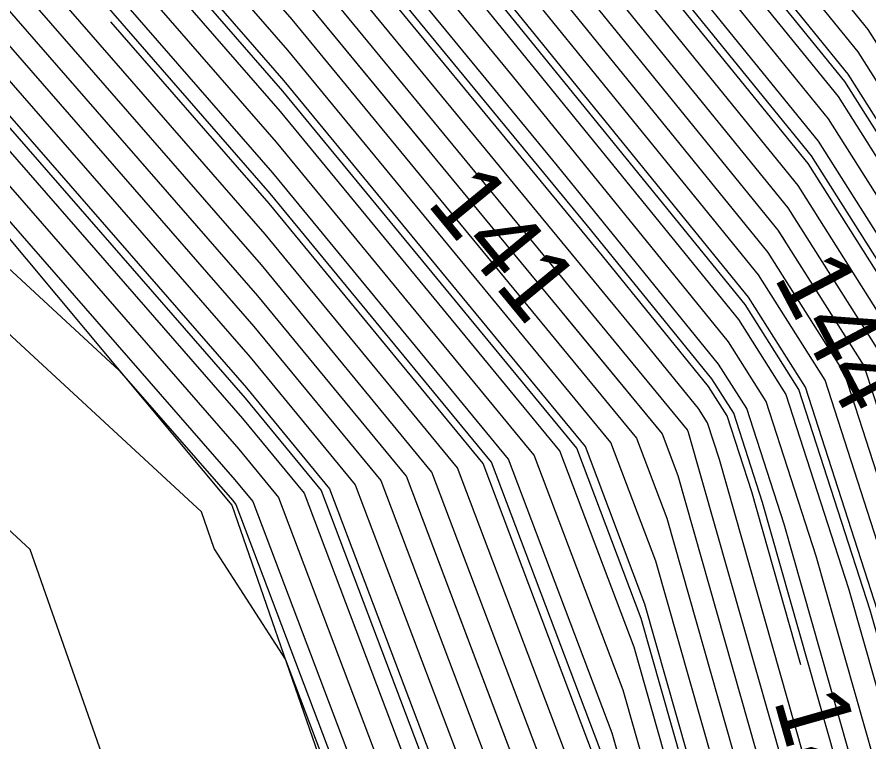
# Model space of a CAD drawing. Extents: x 2354170 to 2357230, y 866100 to 868290.
# Drawn here: x 2355281.28 to 2355304.97, y 867341.32 to 867361.49 of the extents above; entities that cross this region are included whole.
import ezdxf

# ---------------------------------------------------------------- set-up
doc = ezdxf.new("R2010")
doc.units = 0
for name, color, linetype in [('Default', 7, 'Continuous'), ('DTM Contours Major', 7, 'Continuous'), ('DTM Contours Minor', 7, 'Continuous'), ('Exist DTM QL2 LIDAR Elevation Point', 7, 'Continuous'), ('PH Exist DTM Breakline', 7, 'Continuous')]:
    doc.layers.add(name, color=color, linetype=linetype)

msp = doc.modelspace()

# ---------------------------------------------------------------- linework, layer by layer
at = {"layer": 'Default'}
for points in [[(2355208.306, 867429.818), (2355231.095, 867415.933), (2355233.903, 867414.387), (2355244.019, 867408.431), (2355248.185, 867406.075), (2355251.345, 867404.269), (2355259.378, 867399.772), (2355263.369, 867397.283), (2355269.184, 867393.593), (2355276.656, 867388.303), (2355279.58, 867385.797), (2355281.777, 867385.48), (2355281.914, 867385.398), (2355282.249, 867385.433), (2355282.104, 867385.216), (2355282.184, 867385.114), (2355282.642, 867382.994), (2355289.185, 867376.004), (2355292.151, 867373.66), (2355294.345, 867371.427), (2355296.448, 867368.717), (2355304.108, 867359.282), (2355308.101, 867352.969)], [(2355215.099, 867429.702), (2355224.393, 867422.135), (2355233.839, 867416.38), (2355234.741, 867415.884), (2355245.79, 867409.378), (2355247.924, 867408.172), (2355249.542, 867407.247), (2355259.253, 867401.81), (2355264.078, 867398.801), (2355271.108, 867394.341), (2355275.68, 867391.104), (2355279.859, 867387.522), (2355281.359, 867387.305), (2355282.223, 867386.791), (2355284.324, 867387.009), (2355283.411, 867385.649), (2355283.912, 867385.01), (2355284.234, 867383.517), (2355288.844, 867378.592), (2355293.091, 867375.235), (2355296.233, 867372.037), (2355299.245, 867368.156), (2355304.938, 867361.144), (2355309.734, 867353.563)], [(2355208.097, 867429.239), (2355230.18, 867415.783), (2355233.624, 867413.888), (2355243.429, 867408.115), (2355248.272, 867405.376), (2355251.945, 867403.277), (2355259.419, 867399.092), (2355263.132, 867396.777), (2355268.543, 867393.344), (2355276.981, 867387.37), (2355279.487, 867385.222), (2355281.659, 867384.909), (2355282.111, 867382.82), (2355289.299, 867375.141), (2355291.837, 867373.135), (2355293.715, 867371.224), (2355295.515, 867368.904), (2355303.831, 867358.661), (2355307.557, 867352.771)], [(2355207.889, 867428.659), (2355229.266, 867415.634), (2355233.345, 867413.389), (2355242.838, 867407.799), (2355248.36, 867404.678), (2355252.546, 867402.284), (2355259.461, 867398.413), (2355262.896, 867396.271), (2355267.901, 867393.095), (2355277.306, 867386.436), (2355279.394, 867384.647), (2355281.204, 867384.386), (2355281.58, 867382.646), (2355289.413, 867374.278), (2355291.524, 867372.61), (2355293.085, 867371.02), (2355294.583, 867369.091), (2355303.554, 867358.04), (2355307.012, 867352.573)], [(2355305.924, 867352.178), (2355303.001, 867356.799), (2355292.717, 867369.465), (2355291.826, 867370.613), (2355290.897, 867371.559), (2355289.64, 867372.553), (2355280.518, 867382.298), (2355280.293, 867383.341), (2355279.208, 867383.497), (2355277.957, 867384.57), (2355266.619, 867392.597), (2355262.423, 867395.258), (2355259.544, 867397.054), (2355253.748, 867400.299), (2355248.534, 867403.28), (2355241.658, 867407.168), (2355232.786, 867412.391), (2355227.436, 867415.336), (2355207.471, 867427.5)], [(2355305.38, 867351.98), (2355302.724, 867356.178), (2355291.785, 867369.652), (2355291.197, 867370.41), (2355290.583, 867371.034), (2355289.754, 867371.69), (2355279.987, 867382.124), (2355279.837, 867382.818), (2355279.115, 867382.922), (2355278.282, 867383.636), (2355265.977, 867392.347), (2355262.187, 867394.752), (2355259.586, 867396.375), (2355254.349, 867399.306), (2355248.621, 867402.581), (2355241.068, 867406.852), (2355232.507, 867411.892), (2355226.522, 867415.186), (2355207.263, 867426.921)], [(2355306.814, 867329.532), (2355304.091, 867335.365), (2355299.954, 867349.931), (2355299.925, 867350.006), (2355289.127, 867363.131), (2355283.332, 867369.784), (2355275.862, 867377.77), (2355260.316, 867389.261), (2355259.672, 867389.773), (2355259.654, 867389.783), (2355249.493, 867395.592), (2355235.164, 867403.694), (2355229.714, 867406.903), (2355217.375, 867413.694), (2355205.176, 867421.127), (2355204.281, 867421.673), (2355196.087, 867426.481)], [(2355216.829, 867426.038), (2355232.924, 867416.231), (2355234.462, 867415.385), (2355245.2, 867409.063), (2355248.011, 867407.473), (2355250.143, 867406.255), (2355259.295, 867401.131), (2355263.842, 867398.295), (2355270.467, 867394.091), (2355276.005, 867390.17), (2355279.766, 867386.947), (2355281.498, 867386.697), (2355282.12, 867386.327), (2355283.633, 867386.484), (2355282.975, 867385.504), (2355283.336, 867385.045), (2355283.704, 867383.343), (2355288.958, 867377.729), (2355292.778, 867374.71), (2355295.604, 867371.834), (2355298.313, 867368.343), (2355304.661, 867360.523), (2355309.19, 867353.365)], [(2355194.728, 867425.873), (2355203.967, 867420.451), (2355204.759, 867419.968), (2355215.546, 867413.395), (2355229.155, 867405.905), (2355233.984, 867403.062), (2355249.667, 867394.194), (2355258.653, 867389.057), (2355258.727, 867389.015), (2355261.386, 867386.903), (2355275.096, 867376.769), (2355281.684, 867369.726), (2355288.916, 867361.423), (2355298.503, 867349.771), (2355299.346, 867347.54), (2355303.04, 867334.535), (2355305.472, 867329.327), (2355306.138, 867327.003), (2355307.428, 867319.909), (2355309.032, 867310.676), (2355309.288, 867309.033), (2355309.726, 867299.906), (2355310.819, 867287.141), (2355311.856, 867273.989)], [(2355311.297, 867273.574), (2355310.188, 867287.632), (2355309.159, 867299.659), (2355308.746, 867308.258), (2355308.288, 867311.199), (2355306.779, 867319.882), (2355305.566, 867326.554), (2355304.8, 867329.224), (2355302.515, 867334.12), (2355299.043, 867346.344), (2355297.792, 867349.653), (2355288.811, 867360.569), (2355280.86, 867369.697), (2355274.713, 867376.269), (2355261.921, 867385.724), (2355258.255, 867388.636), (2355258.152, 867388.695), (2355249.755, 867393.495), (2355233.393, 867402.746), (2355228.876, 867405.406), (2355214.632, 867413.246), (2355204.551, 867419.389), (2355203.81, 867419.84), (2355194.048, 867425.569)], [(2355307.099, 867342.891), (2355304.291, 867351.584), (2355302.17, 867354.937), (2355290.048, 867369.868), (2355289.969, 867369.965), (2355289.926, 867370.013), (2355278.926, 867381.773), (2355278.907, 867381.787), (2355264.695, 867391.849), (2355261.714, 867393.74), (2355259.669, 867395.016), (2355255.551, 867397.321), (2355248.796, 867401.183), (2355239.887, 867406.22), (2355231.948, 867410.894), (2355224.692, 867414.888), (2355206.845, 867425.762)], [(2355306.201, 867343.789), (2355303.747, 867351.386), (2355301.893, 867354.316), (2355291.3, 867367.364), (2355289.863, 867369.111), (2355289.102, 867369.985), (2355278.543, 867381.273), (2355276.335, 867382.905), (2355264.054, 867391.6), (2355261.478, 867393.234), (2355259.71, 867394.337), (2355256.152, 867396.329), (2355248.883, 867400.484), (2355239.297, 867405.904), (2355231.669, 867410.395), (2355223.778, 867414.739), (2355206.637, 867425.183)], [(2355310.179, 867272.744), (2355308.928, 867288.613), (2355308.025, 867299.165), (2355307.663, 867306.709), (2355306.8, 867312.243), (2355305.482, 867319.828), (2355304.422, 867325.656), (2355303.458, 867329.019), (2355301.464, 867333.29), (2355298.436, 867343.953), (2355296.369, 867349.418), (2355288.6, 867358.86), (2355279.211, 867369.64), (2355273.947, 867375.268), (2355262.991, 867383.366), (2355257.31, 867387.879), (2355257.151, 867387.969), (2355249.929, 867392.097), (2355232.213, 867402.115), (2355228.317, 867404.408), (2355212.802, 867412.948), (2355204.133, 867418.23), (2355203.497, 867418.618), (2355192.688, 867424.961)], [(2355309.62, 867272.329), (2355308.298, 867289.104), (2355307.458, 867298.918), (2355307.121, 867305.935), (2355306.055, 867312.765), (2355304.833, 867319.801), (2355303.85, 867325.207), (2355302.787, 867328.917), (2355300.939, 867332.875), (2355298.132, 867342.758), (2355295.658, 867349.3), (2355288.495, 867358.006), (2355278.387, 867369.611), (2355273.564, 867374.768), (2355263.526, 867382.188), (2355256.838, 867387.5), (2355256.65, 867387.606), (2355250.016, 867391.398), (2355231.622, 867401.799), (2355228.038, 867403.909), (2355211.888, 867412.799), (2355203.925, 867417.65), (2355203.34, 867418.007), (2355192.009, 867424.657)], [(2355309.062, 867271.915), (2355307.667, 867289.594), (2355306.89, 867298.671), (2355306.579, 867305.16), (2355305.311, 867313.288), (2355304.185, 867319.774), (2355303.278, 867324.758), (2355302.115, 867328.814), (2355300.414, 867332.46), (2355297.828, 867341.562), (2355294.947, 867349.182), (2355288.39, 867357.152), (2355277.563, 867369.583), (2355273.181, 867374.268), (2355264.061, 867381.009), (2355256.365, 867387.121), (2355256.149, 867387.243), (2355250.103, 867390.699), (2355231.032, 867401.483), (2355227.758, 867403.41), (2355210.973, 867412.649), (2355203.716, 867417.071), (2355203.183, 867417.396), (2355191.329, 867424.353)], [(2355206.22, 867424.024), (2355221.949, 867414.44), (2355231.11, 867409.398), (2355238.116, 867405.273), (2355249.057, 867399.086), (2355257.354, 867394.343), (2355259.793, 867392.978), (2355261.005, 867392.222), (2355262.771, 867391.102), (2355271.19, 867385.141), (2355277.777, 867380.272), (2355287.454, 867369.927), (2355289.653, 867367.402), (2355293.804, 867362.357), (2355301.34, 867353.075), (2355302.658, 867350.99), (2355304.404, 867345.586), (2355306.717, 867337.441)], [(2355307.944, 867271.085), (2355306.407, 867290.576), (2355305.756, 867298.177), (2355305.495, 867303.612), (2355303.823, 867314.332), (2355302.887, 867319.72), (2355302.134, 867323.86), (2355300.773, 867328.609), (2355299.363, 867331.629), (2355297.221, 867339.171), (2355293.525, 867348.947), (2355288.179, 867355.444), (2355275.914, 867369.525), (2355272.414, 867373.267), (2355265.131, 867378.651), (2355255.42, 867386.364), (2355255.148, 867386.518), (2355250.278, 867389.302), (2355229.851, 867400.851), (2355227.2, 867402.412), (2355209.144, 867412.351), (2355203.299, 867415.912), (2355202.87, 867416.174), (2355189.969, 867423.745)], [(2355307.385, 867270.67), (2355305.776, 867291.066), (2355305.189, 867297.93), (2355304.953, 867302.837), (2355303.079, 867314.855), (2355302.239, 867319.693), (2355301.562, 867323.411), (2355300.102, 867328.507), (2355298.838, 867331.214), (2355296.917, 867337.975), (2355292.814, 867348.829), (2355288.074, 867354.59), (2355275.09, 867369.497), (2355272.031, 867372.767), (2355265.666, 867377.472), (2355254.948, 867385.985), (2355254.647, 867386.155), (2355250.365, 867388.603), (2355229.261, 867400.535), (2355226.92, 867401.913), (2355208.229, 867412.202), (2355203.09, 867415.333), (2355202.713, 867415.563), (2355189.29, 867423.441)], [(2355306.192, 867337.025), (2355303.505, 867346.484), (2355302.114, 867350.792), (2355301.063, 867352.454), (2355295.055, 867359.854), (2355289.548, 867366.548), (2355286.629, 867369.898), (2355277.394, 867379.772), (2355268.618, 867386.259), (2355262.13, 867390.852), (2355260.769, 867391.716), (2355259.835, 867392.298), (2355257.955, 867393.351), (2355249.144, 867398.387), (2355237.526, 867404.957), (2355230.831, 867408.899), (2355221.034, 867414.291), (2355206.011, 867423.444)], [(2355187.93, 867422.833), (2355202.399, 867414.341), (2355202.673, 867414.174), (2355206.4, 867411.903), (2355226.362, 867400.916), (2355228.081, 867399.904), (2355250.539, 867387.205), (2355253.646, 867385.429), (2355254.003, 867385.227), (2355266.736, 867375.114), (2355271.265, 867371.766), (2355273.442, 867369.439), (2355287.864, 867352.881), (2355291.391, 867348.593), (2355296.31, 867335.584), (2355297.787, 867330.384), (2355298.759, 867328.302), (2355300.419, 867322.514), (2355300.941, 867319.64), (2355301.591, 867315.899), (2355303.869, 867301.288), (2355304.054, 867297.436), (2355304.516, 867292.047), (2355306.267, 867269.841)], [(2355305.667, 867336.61), (2355302.607, 867347.382), (2355301.57, 867350.594), (2355300.786, 867351.833), (2355296.307, 867357.35), (2355289.442, 867365.694), (2355285.805, 867369.87), (2355277.011, 867379.271), (2355266.046, 867387.376), (2355261.488, 867390.603), (2355260.532, 867391.21), (2355259.876, 867391.619), (2355258.556, 867392.358), (2355249.232, 867397.689), (2355236.935, 867404.641), (2355230.551, 867408.4), (2355220.119, 867414.142), (2355205.802, 867422.865)], [(2355187.25, 867422.529), (2355202.242, 867413.73), (2355202.464, 867413.595), (2355205.485, 867411.754), (2355226.083, 867400.417), (2355227.49, 867399.588), (2355250.626, 867386.506), (2355253.145, 867385.066), (2355253.531, 867384.848), (2355267.271, 867373.935), (2355270.882, 867371.266), (2355272.618, 867369.41), (2355287.758, 867352.027), (2355290.68, 867348.476), (2355296.007, 867334.389), (2355297.262, 867329.969), (2355298.088, 867328.199), (2355299.847, 867322.065), (2355300.293, 867319.613), (2355300.847, 867316.422), (2355303.328, 867300.514), (2355303.487, 867297.189), (2355303.885, 867292.538), (2355305.708, 867269.426)], [(2355307.485, 867329.634), (2355304.616, 867335.78), (2355300.81, 867349.179), (2355300.481, 867350.199), (2355300.232, 867350.592), (2355298.811, 867352.343), (2355289.232, 867363.985), (2355284.157, 867369.812), (2355276.245, 867378.271), (2355260.902, 867389.612), (2355260.206, 867390.105), (2355260.06, 867390.198), (2355259.959, 867390.26), (2355259.758, 867390.373), (2355249.406, 867396.291), (2355235.755, 867404.009), (2355229.993, 867407.402), (2355218.29, 867413.843), (2355205.385, 867421.706), (2355204.437, 867422.284)], [(2355185.891, 867421.921), (2355201.929, 867412.508), (2355202.047, 867412.436), (2355203.656, 867411.455), (2355225.524, 867399.419), (2355226.31, 867398.956), (2355250.801, 867385.108), (2355252.144, 867384.341), (2355252.586, 867384.091), (2355268.341, 867371.577), (2355270.116, 867370.265), (2355270.969, 867369.353), (2355287.548, 867350.319), (2355289.258, 867348.24), (2355295.399, 867331.997), (2355296.211, 867329.139), (2355296.746, 867327.994), (2355298.703, 867321.167), (2355298.995, 867319.559), (2355299.359, 867317.466), (2355302.244, 867298.965), (2355302.353, 867296.695), (2355302.625, 867293.519), (2355304.59, 867268.596)], [(2355185.211, 867421.617), (2355201.772, 867411.897), (2355201.838, 867411.856), (2355202.741, 867411.306), (2355225.245, 867398.92), (2355225.719, 867398.64), (2355250.888, 867384.409), (2355251.643, 867383.978), (2355252.113, 867383.712), (2355268.876, 867370.398), (2355269.733, 867369.765), (2355270.145, 867369.324), (2355287.443, 867349.465), (2355288.547, 867348.122), (2355295.096, 867330.802), (2355295.686, 867328.724), (2355296.074, 867327.892), (2355298.131, 867320.718), (2355298.347, 867319.532), (2355298.615, 867317.988), (2355301.702, 867298.19), (2355301.786, 867296.448), (2355301.994, 867294.01), (2355304.031, 867268.182)], [(2355184.531, 867421.313), (2355201.615, 867411.286), (2355201.63, 867411.277), (2355201.827, 867411.157), (2355224.965, 867398.421), (2355225.129, 867398.325), (2355250.975, 867383.71), (2355251.142, 867383.615), (2355251.641, 867383.333), (2355265.932, 867371.982), (2355269.03, 867369.176), (2355269.12, 867369.112), (2355269.313, 867368.992), (2355270.715, 867367.694), (2355287.337, 867348.61), (2355287.836, 867348.005), (2355294.792, 867329.606), (2355295.161, 867328.309), (2355295.403, 867327.789)], [(2355212.573, 867415.913), (2355216.461, 867413.545), (2355229.434, 867406.404), (2355234.574, 867403.378), (2355249.58, 867394.893), (2355259.153, 867389.42), (2355259.2, 867389.394), (2355260.851, 867388.082), (2355275.479, 867377.27), (2355282.508, 867369.755), (2355289.021, 867362.277), (2355292.738, 867357.76)], [(2355302.644, 867355.245), (2355302.447, 867355.557), (2355290.852, 867369.839), (2355290.567, 867370.206), (2355290.27, 867370.509), (2355289.868, 867370.827), (2355279.456, 867381.95), (2355279.381, 867382.295), (2355279.022, 867382.347), (2355278.607, 867382.703), (2355265.336, 867392.098), (2355261.951, 867394.246), (2355259.627, 867395.695), (2355254.95, 867398.314), (2355248.708, 867401.882), (2355240.477, 867406.536), (2355232.227, 867411.393), (2355225.607, 867415.037), (2355224.591, 867415.657)], [(2355303.078, 867343.461), (2355301.709, 867348.281), (2355301.025, 867350.397), (2355300.509, 867351.213), (2355297.559, 867354.847), (2355289.337, 867364.84), (2355284.981, 867369.841), (2355276.628, 867378.771), (2355263.474, 867388.494), (2355260.847, 867390.354), (2355260.296, 867390.704), (2355259.918, 867390.94), (2355259.157, 867391.366), (2355249.319, 867396.99), (2355236.345, 867404.325), (2355230.272, 867407.901), (2355229.844, 867408.137)], [(2355306.165, 867341.65), (2355305.302, 867344.687), (2355303.202, 867351.188), (2355301.616, 867353.695), (2355292.552, 867364.861), (2355289.758, 867368.256), (2355288.278, 867369.956), (2355278.16, 867380.772), (2355273.762, 867384.023), (2355263.412, 867391.351), (2355261.241, 867392.728), (2355259.752, 867393.657), (2355256.753, 867395.336), (2355248.97, 867399.785), (2355238.706, 867405.589), (2355234.801, 867407.888)], [(2355300.91, 867269.093), (2355300.749, 867287.297), (2355300.103, 867295.482), (2355300.084, 867295.707), (2355300.076, 867295.867), (2355297.823, 867310.319), (2355295.938, 867319.167), (2355295.718, 867319.328), (2355294.626, 867320.667), (2355291.604, 867328.068), (2355284.007, 867339.93), (2355281.64, 867346.677), (2355267.421, 867359.833), (2355261.444, 867363.533), (2355258.669, 867365.538), (2355250.05, 867373.344), (2355249.779, 867373.511), (2355237.967, 867381.95), (2355224.765, 867390.014), (2355216.946, 867393.628), (2355206.008, 867399.059), (2355189.238, 867406.695)], [(2355296.148, 867338.011), (2355292.103, 867348.711), (2355287.969, 867353.735), (2355274.266, 867369.468), (2355271.648, 867372.266), (2355266.201, 867376.293), (2355254.475, 867385.606), (2355254.146, 867385.792), (2355250.452, 867387.904), (2355228.671, 867400.22), (2355226.641, 867401.415), (2355223.487, 867403.151)], [(2355291.214, 867337.07), (2355288.738, 867343.621), (2355286.762, 867346.705), (2355286.405, 867347.722), (2355268.367, 867364.413), (2355265.282, 867366.322), (2355263.85, 867367.357), (2355250.898, 867379.087), (2355250.49, 867379.339), (2355245.561, 867382.86), (2355224.801, 867395.54), (2355222.287, 867396.702), (2355215.857, 867399.895)], [(2355282.878, 867385.864), (2355282.54, 867385.36), (2355282.76, 867385.079), (2355283.173, 867383.169), (2355289.072, 867376.866), (2355292.464, 867374.185), (2355294.974, 867371.631), (2355297.38, 867368.53), (2355304.385, 867359.902), (2355308.645, 867353.167), (2355311.353, 867344.783), (2355312.436, 867342.447), (2355313.303, 867340.534), (2355315.587, 867335.818), (2355316.732, 867330.114), (2355317.511, 867325.449), (2355318.692, 867320.721), (2355319.009, 867316.194), (2355319.731, 867311.66), (2355320.166, 867304.517), (2355320.381, 867300.137), (2355320.604, 867297.426)], [(2355308.979, 867294.89), (2355308.592, 867299.412), (2355308.204, 867307.484), (2355307.544, 867311.721), (2355306.131, 867319.855), (2355304.994, 867326.105), (2355304.129, 867329.122), (2355301.99, 867333.705), (2355298.739, 867345.149), (2355297.081, 867349.535), (2355288.706, 867359.715), (2355280.036, 867369.669), (2355274.33, 867375.769), (2355267.119, 867381.099)], [(2355319.643, 867280.272), (2355319.601, 867280.761), (2355318.011, 867300.109), (2355317.729, 867305.831), (2355317.399, 867311.266), (2355316.442, 867317.28), (2355316.214, 867320.52), (2355315.369, 867323.905), (2355314.338, 867330.079), (2355313.598, 867333.762), (2355310.529, 867340.101), (2355310.384, 867340.419), (2355310.204, 867340.808), (2355306.468, 867352.375), (2355303.277, 867357.419), (2355293.65, 867369.278), (2355292.456, 867370.817), (2355291.21, 867372.085), (2355290.32, 867372.788)], [(2355308.993, 867267.004), (2355309.016, 867268.248), (2355308.503, 867271.5), (2355307.037, 867290.085), (2355306.323, 867298.424), (2355306.037, 867304.386), (2355304.567, 867313.81), (2355303.536, 867319.747), (2355302.706, 867324.309), (2355301.444, 867328.712), (2355299.888, 867332.045), (2355297.525, 867340.366), (2355294.236, 867349.064), (2355288.285, 867356.298), (2355283.88, 867361.355)], [(2355280.812, 867359.027), (2355287.653, 867351.173), (2355289.969, 867348.358), (2355295.703, 867333.193), (2355296.737, 867329.554), (2355297.417, 867328.097), (2355299.275, 867321.616), (2355299.644, 867319.586), (2355300.103, 867316.944), (2355302.786, 867299.739), (2355302.92, 867296.942), (2355303.255, 867293.029), (2355305.149, 867269.011), (2355305.363, 867267.66), (2355305.335, 867266.162), (2355305.487, 867264.516), (2355305.493, 867264.42)], [(2355296.55, 867353.127), (2355299.214, 867349.889), (2355299.65, 867348.735), (2355303.566, 867334.95), (2355306.143, 867329.429), (2355306.71, 867327.452), (2355308.077, 867319.936), (2355309.776, 867310.154), (2355309.83, 867309.807), (2355309.975, 867306.788), (2355310.308, 867300.018), (2355310.374, 867299.217), (2355311.449, 867286.65), (2355312.415, 867274.403), (2355313.279, 867268.935), (2355313.166, 867262.873), (2355313.783, 867256.212), (2355313.805, 867255.829)]]:
    msp.add_lwpolyline(points, dxfattribs=at)
at = {"layer": 'DTM Contours Major'}
for points in [[(2355319.853, 867280.109), (2355319.838, 867280.288), (2355318.208, 867300.112), (2355317.932, 867305.722), (2355317.593, 867311.299), (2355316.656, 867317.19), (2355316.421, 867320.537), (2355315.548, 867324.033), (2355314.538, 867330.082), (2355313.764, 867333.933), (2355310.76, 867340.137), (2355310.555, 867340.588), (2355310.3, 867341.139), (2355306.65, 867352.441), (2355303.37, 867357.626), (2355293.961, 867369.216), (2355292.666, 867370.885), (2355291.315, 867372.26), (2355290.715, 867372.734)], [(2355310.101, 867278.738), (2355309.348, 867288.286), (2355308.403, 867299.329), (2355308.024, 867307.226), (2355307.296, 867311.895), (2355305.915, 867319.846), (2355304.803, 867325.955), (2355303.905, 867329.088), (2355301.815, 867333.566), (2355298.638, 867344.75), (2355296.843, 867349.496), (2355288.671, 867359.43), (2355279.761, 867369.659), (2355279.011, 867370.461)]]:
    msp.add_lwpolyline(points, dxfattribs=at)
at = {"layer": 'DTM Contours Minor'}
for points in [[(2355307.997, 867341.992), (2355304.835, 867351.782), (2355302.447, 867355.557), (2355290.852, 867369.839), (2355290.567, 867370.206), (2355290.27, 867370.509), (2355289.868, 867370.827), (2355279.456, 867381.95), (2355279.381, 867382.295), (2355279.022, 867382.347), (2355278.607, 867382.703), (2355265.336, 867392.098), (2355261.951, 867394.246), (2355259.627, 867395.695), (2355254.95, 867398.314), (2355248.708, 867401.882), (2355240.477, 867406.536), (2355232.227, 867411.393), (2355225.607, 867415.037), (2355207.054, 867426.341)], [(2355306.125, 867279.145), (2355305.146, 867291.557), (2355304.622, 867297.683), (2355304.411, 867302.063), (2355302.335, 867315.377), (2355301.59, 867319.667), (2355300.99, 867322.963), (2355299.431, 867328.404), (2355298.312, 867330.799), (2355296.614, 867336.78), (2355292.103, 867348.711), (2355287.969, 867353.735), (2355274.266, 867369.468), (2355271.648, 867372.266), (2355266.201, 867376.293), (2355254.475, 867385.606), (2355254.146, 867385.792), (2355250.452, 867387.904), (2355228.671, 867400.22), (2355226.641, 867401.415), (2355207.315, 867412.052), (2355202.882, 867414.753), (2355202.556, 867414.952), (2355188.785, 867423.034)], [(2355305.317, 867336.334), (2355302.008, 867347.981), (2355301.207, 867350.463), (2355300.601, 867351.42), (2355297.142, 867355.681), (2355289.372, 867365.124), (2355285.256, 867369.851), (2355276.756, 867378.938), (2355264.331, 867388.122), (2355261.061, 867390.437), (2355260.375, 867390.872), (2355259.904, 867391.166), (2355258.956, 867391.697), (2355249.29, 867397.223), (2355236.542, 867404.431), (2355230.365, 867408.067), (2355219.51, 867414.042), (2355205.663, 867422.479)], [(2355190.045, 867417.608), (2355198.794, 867410.12), (2355202.571, 867408.4), (2355224.068, 867397.727), (2355224.813, 867397.382), (2355248.093, 867383.164), (2355250.728, 867381.281), (2355251.18, 867381.002), (2355265.576, 867367.963), (2355266.561, 867367.252), (2355268.682, 867365.939), (2355284.117, 867351.658), (2355287.267, 867348.041), (2355287.362, 867347.926), (2355294.59, 867328.809), (2355294.81, 867328.032), (2355294.956, 867327.721), (2355297.178, 867319.97), (2355297.265, 867319.487), (2355297.375, 867318.859), (2355298.497, 867311.66)], [(2355248.206, 867406.496), (2355250.944, 867404.931), (2355259.35, 867400.225), (2355263.526, 867397.62), (2355269.612, 867393.759), (2355276.439, 867388.926), (2355279.642, 867386.18), (2355281.684, 867385.886), (2355281.983, 867385.708), (2355282.71, 867385.783), (2355282.394, 867385.312), (2355282.568, 867385.091), (2355282.996, 867383.111), (2355289.11, 867376.579), (2355292.36, 867374.01), (2355294.764, 867371.563), (2355297.069, 867368.592), (2355304.292, 867359.695), (2355308.464, 867353.101)], [(2355308.689, 867271.638), (2355307.247, 867289.921), (2355306.512, 867298.506), (2355306.218, 867304.644), (2355304.815, 867313.636), (2355303.752, 867319.756), (2355302.897, 867324.459), (2355301.668, 867328.746), (2355300.063, 867332.183), (2355297.626, 867340.765), (2355294.473, 867349.104), (2355288.32, 867356.583), (2355277.013, 867369.564), (2355272.925, 867373.934), (2355264.418, 867380.223), (2355256.05, 867386.869), (2355255.815, 867387.001), (2355250.162, 867390.234), (2355239.564, 867396.225)], [(2355261.819, 867377.26), (2355267.985, 867372.363), (2355270.372, 867370.598), (2355271.519, 867369.372), (2355287.618, 867350.888), (2355289.732, 867348.319), (2355295.602, 867332.794), (2355296.561, 867329.416), (2355297.193, 867328.063), (2355299.084, 867321.466), (2355299.428, 867319.577), (2355299.855, 867317.118), (2355302.605, 867299.481), (2355302.731, 867296.859), (2355303.045, 867293.192), (2355304.963, 867268.873)], [(2355276.883, 867375.768), (2355282.508, 867369.755), (2355289.021, 867362.277), (2355299.214, 867349.889), (2355299.65, 867348.735), (2355303.566, 867334.95), (2355306.143, 867329.429), (2355306.71, 867327.452), (2355308.077, 867319.936), (2355309.776, 867310.154), (2355309.83, 867309.807), (2355309.975, 867306.788), (2355310.308, 867300.018), (2355310.374, 867299.217), (2355311.449, 867286.65), (2355312.415, 867274.403)], [(2355317.338, 867269.589), (2355316.141, 867277.169), (2355315.651, 867283.38), (2355315.106, 867289.752), (2355314.258, 867300.065), (2355313.872, 867307.912), (2355313.706, 867310.644), (2355312.376, 867318.999), (2355312.292, 867320.202), (2355311.978, 867321.459), (2355310.548, 867330.023), (2355310.451, 867330.507), (2355309.975, 867331.489), (2355307.068, 867337.717), (2355305.003, 867344.987), (2355303.021, 867351.122), (2355301.524, 867353.488), (2355292.969, 867364.026), (2355289.723, 867367.972), (2355288.003, 867369.946), (2355284.542, 867373.646)]]:
    msp.add_lwpolyline(points, dxfattribs=at)
at = {"layer": 'Exist DTM QL2 LIDAR Elevation Point'}
msp.add_line((2355299.975, 867350.015), (2355299.975, 867350.015), dxfattribs=at)
at = {"layer": 'PH Exist DTM Breakline'}
msp.add_lwpolyline([(2354998.987, 867523.883), (2355031.67, 867506.785), (2355063.384, 867490.232), (2355116.195, 867460.277), (2355149.553, 867441.314), (2355183.938, 867421.048), (2355201.572, 867411.115), (2355224.818, 867398.158), (2355251.509, 867383.227), (2355269.376, 867369.298), (2355287.251, 867347.908), (2355294.287, 867327.619), (2355296.523, 867319.456), (2355299.911, 867295.631), (2355302.764, 867267.241), (2355304.13, 867236.824), (2355305.048, 867209.593), (2355306.062, 867178.614), (2355306.867, 867134.639), (2355307.678, 867102.256), (2355309.303, 867062.926), (2355310.069, 867028.808), (2355310.233, 866999.689)], dxfattribs=at)

# ---------------------------------------------------------------- texts
at = {"layer": 'Default'}
for s, rotation, p in [('141', 309.4458, (2355292.641, 867356.304)), ('144', 297.7592, (2355302.304, 867354.258)), ('142', 285.8565, (2355302.314, 867342.491))]:
    msp.add_text(s, height=2, rotation=rotation, dxfattribs=at).set_placement(p)

doc.saveas('drawing.dxf')
